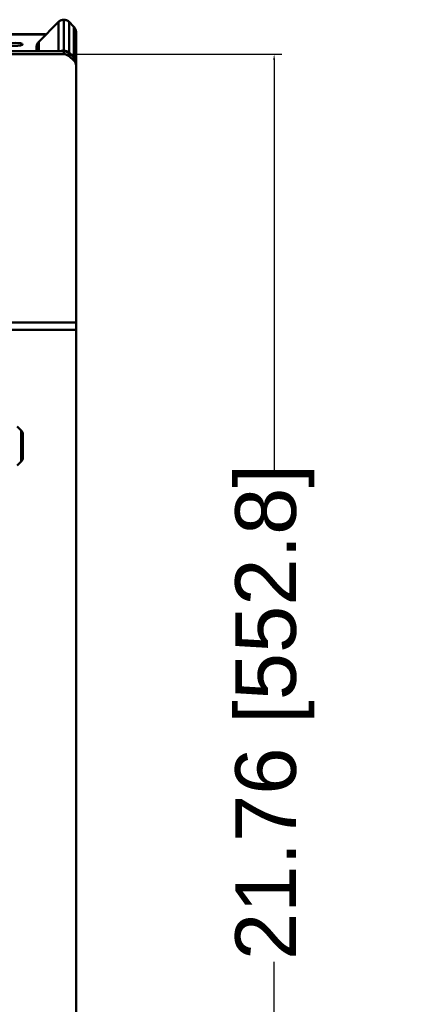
# Model space of a CAD drawing. Header units: inches. Extents: x 0.8 to 72.9, y -7.8 to 49.3.
# Tile 277 of 310: x 66.4 to 72.9, y 10.7 to 26.9. Entities that reach past the tile are written whole.
import ezdxf

# ---------------------------------------------------------------- set-up
doc = ezdxf.new("R2010")
doc.units = ezdxf.units.IN
doc.header["$MEASUREMENT"] = 0
for name, color, linetype, lineweight in [('Dimensions(ROSSANSI)', 7, 'Continuous', 25), ('Visible Edges(ROSSANSI)', 7, 'Continuous', 50), ('Visible Tangent Edges(ROSSANSI)', 7, 'Continuous', 50)]:
    doc.layers.add(name, color=color, linetype=linetype, lineweight=lineweight)
doc.styles.add('DEFAULT-ROSSANSI', font='arial.ttf')
doc.dimstyles.new('DEFAULT-ROSSANSI', dxfattribs={"dimtxt": 1, "dimasz": 0.098425, "dimexe": 0.125, "dimexo": 0.0625, "dimgap": 0.031496, "dimtad": 0, "dimtih": 1, "dimtoh": 1, "dimrnd": 1e-08, "dimzin": 0, "dimdsep": 46, "dimtxsty": 'DEFAULT-ROSSANSI', "dimcen": 0.09, "dimdle": 0.393701, "dimclrd": 7, "dimclre": 7, "dimclrt": 179, "dimadec": 0, "dimazin": 0, "dimtfac": 1, "dimtofl": 0, "dimtmove": 0, "dimatfit": 3, "dimfxl": 1, "dimtolj": 1, "dimtzin": 0, "dimlwd": 25, "dimlwe": 25, "dimarcsym": 0})

# ---------------------------------------------------------------- blocks, each defined once
blk = doc.blocks.new('*D8')
at = {"layer": 'Defpoints', "color": 0}
for p in [(67.102, 26.325), (67.102, 4.561), (70.566, 4.561)]:
    blk.add_point(p, dxfattribs=at)
at = {"layer": 'Dimensions(ROSSANSI)', "color": 7, "lineweight": 25}
for p, q in [((67.164, 26.325), (70.691, 26.325)), ((70.566, 26.227), (70.566, 19.487)), ((70.566, 4.66), (70.566, 11.399)), ((67.164, 4.561), (70.691, 4.561))]:
    blk.add_line(p, q, dxfattribs=at)
at = {"layer": 'Dimensions(ROSSANSI)', "color": 7}
for points in [[(70.55, 26.227), (70.583, 26.227), (70.566, 26.325)], [(70.55, 4.66), (70.583, 4.66), (70.566, 4.561)]]:
    blk.add_solid(points, dxfattribs=at)
at = {"layer": 'Dimensions(ROSSANSI)', "color": 179, "lineweight": 25, "insert": (69.926, 11.431), "char_height": 1, "attachment_point": 1, "rotation": 90, "style": 'DEFAULT-ROSSANSI'}
blk.add_mtext('\\A1;21.76 [552.8]', dxfattribs=at)

msp = doc.modelspace()

# ---------------------------------------------------------------- linework, layer by layer
at = {"layer": 'Visible Edges(ROSSANSI)'}
for p, q in [((67.104, 26.385), (67.104, 26.892)), ((66.693, 26.531), (67.017, 26.856)), ((67.19, 26.856), (67.264, 26.782)), ((35.295, 26.654), (66.804, 26.654)), ((66.804, 26.65), (66.804, 26.654)), ((66.804, 26.65), (66.804, 26.641)), ((67.274, 26.536), (67.274, 26.614)), ((67.304, 26.539), (67.304, 26.69)), ((66.654, 26.439), (66.654, 26.374)), ((67.274, 26.419), (67.274, 26.497)), ((67.304, 26.539), (67.304, 26.461)), ((67.304, 26.422), (67.304, 26.461)), ((67.304, 26.422), (67.304, 26.344)), ((67.102, 26.374), (34.996, 26.374)), ((67.102, 26.325), (34.996, 26.325)), ((67.267, 26.281), (67.19, 26.352)), ((67.267, 26.269), (67.19, 26.34)), ((67.19, 26.291), (67.267, 26.221)), ((67.274, 26.302), (67.274, 26.38)), ((67.304, 26.305), (67.304, 26.344)), ((67.304, 26.305), (67.304, 26.227)), ((67.304, 26.2), (67.304, 26.227)), ((67.304, 26.188), (67.304, 26.2)), ((67.304, 26.139), (67.304, 26.188)), ((67.304, 26.139), (67.304, 21.911)), ((67.304, 21.911), (67.304, 21.791)), ((67.304, 4.759), (67.304, 21.791)), ((66.402, 20.138), (66.336, 20.204)), ((66.427, 19.672), (66.427, 20.096)), ((66.402, 19.629), (66.336, 19.563))]:
    msp.add_line(p, q, dxfattribs=at)
for centre, start, end in [((66.332, 20.067), 16.5967, 45), ((66.332, 19.7), 315, 343.4033)]:
    msp.add_arc(centre, 0.1, start, end, dxfattribs=at)
for centre, major_axis, start_param, end_param in [((67.179, 26.539), (0.125, 0), 0, 0.707483), ((67.179, 26.461), (0.125, 0), 0, 0.707483), ((67.179, 26.422), (0.125, 0), 0, 0.707483), ((67.179, 26.344), (0.125, 0), 0, 0.707483), ((67.105, 26.27), (-0.125, 0), 4.726603, 5.167134), ((67.102, 26.259), (-0.125, 0), 3.926991, 4.712389), ((67.102, 26.21), (0.125, 0), 0.785398, 1.570796), ((67.102, 26.27), (-0.125, 0), 3.926991, 4.698175), ((67.179, 26.2), (0.125, 0), 0, 0.785398), ((67.179, 26.188), (0.125, 0), 0, 0.785398), ((67.179, 26.305), (0.125, 0), 0, 0.707483), ((67.179, 26.227), (0.125, 0), 0, 0.707483), ((67.179, 26.139), (0.125, 0), 0, 0.785398)]:
    msp.add_ellipse(centre, major_axis=major_axis, ratio=0.920845, start_param=start_param, end_param=end_param, dxfattribs=at)
for major_axis in [(0.125, 0), (-0.125, 0)]:
    msp.add_ellipse((66.3, 26.487), major_axis=major_axis, ratio=0.189952, dxfattribs=at)
for points, knots in [([(67.02, 26.859), (67.025, 26.863), (67.031, 26.868), (67.044, 26.876), (67.051, 26.88), (67.059, 26.883), (67.066, 26.886), (67.074, 26.889), (67.089, 26.891), (67.096, 26.892), (67.104, 26.892)], [2.3561945, 2.3561945, 2.3561945, 2.3561945, 2.5305192, 2.5305192, 2.7417866, 2.7417866, 2.7417866, 2.9345826, 2.9345826, 3.1266146, 3.1266146, 3.1266146, 3.1266146]), ([(67.104, 26.892), (67.111, 26.892), (67.119, 26.891), (67.134, 26.889), (67.141, 26.886), (67.148, 26.883), (67.156, 26.88), (67.164, 26.876), (67.176, 26.868), (67.182, 26.863), (67.187, 26.859)], [-3.1266146, -3.1266146, -3.1266146, -3.1266146, -2.9345826, -2.9345826, -2.7417866, -2.7417866, -2.7417866, -2.5305192, -2.5305192, -2.3561945, -2.3561945, -2.3561945, -2.3561945]), ([(67.017, 26.856), (67.018, 26.856), (67.018, 26.857), (67.019, 26.858), (67.02, 26.858), (67.02, 26.859)], [4.88552768, 4.88552768, 4.88552768, 4.88552768, 4.89125412, 4.89125412, 4.89698056, 4.89698056, 4.89698056, 4.89698056]), ([(67.187, 26.859), (67.188, 26.858), (67.188, 26.858), (67.189, 26.857), (67.19, 26.856), (67.19, 26.856)], [-4.99447203, -4.99447203, -4.99447203, -4.99447203, -4.98874559, -4.98874559, -4.98301916, -4.98301916, -4.98301916, -4.98301916]), ([(67.264, 26.782), (67.264, 26.781), (67.265, 26.781), (67.266, 26.78), (67.267, 26.779), (67.267, 26.778)], [-2.35619449, -2.35619449, -2.35619449, -2.35619449, -2.33772314, -2.33772314, -2.31925178, -2.31925178, -2.31925178, -2.31925178]), ([(67.267, 26.778), (67.272, 26.774), (67.276, 26.769), (67.284, 26.757), (67.288, 26.75), (67.292, 26.743), (67.296, 26.735), (67.299, 26.726), (67.302, 26.71), (67.303, 26.703), (67.304, 26.696)], [-2.3192518, -2.3192518, -2.3192518, -2.3192518, -2.1598449, -2.1598449, -1.9634954, -1.9634954, -1.9634954, -1.7422161, -1.7422161, -1.5707963, -1.5707963, -1.5707963, -1.5707963]), ([(67.304, 26.696), (67.304, 26.695), (67.304, 26.694), (67.304, 26.692), (67.304, 26.691), (67.304, 26.69)], [-6.62192981, -6.62192981, -6.62192981, -6.62192981, -6.6138314, -6.6138314, -6.605733, -6.605733, -6.605733, -6.605733]), ([(66.654, 26.445), (66.654, 26.452), (66.655, 26.459), (66.659, 26.475), (66.662, 26.484), (66.666, 26.492), (66.669, 26.499), (66.673, 26.506), (66.682, 26.518), (66.686, 26.523), (66.69, 26.528)], [-1.5707963, -1.5707963, -1.5707963, -1.5707963, -1.3993765, -1.3993765, -1.1780972, -1.1780972, -1.1780972, -0.9817477, -0.9817477, -0.8223409, -0.8223409, -0.8223409, -0.8223409]), ([(66.654, 26.439), (66.654, 26.44), (66.654, 26.441), (66.654, 26.443), (66.654, 26.444), (66.654, 26.445)], [-1.09427461, -1.09427461, -1.09427461, -1.09427461, -1.0861762, -1.0861762, -1.0780778, -1.0780778, -1.0780778, -1.0780778]), ([(66.69, 26.528), (66.691, 26.528), (66.691, 26.529), (66.692, 26.53), (66.693, 26.53), (66.693, 26.531)], [-0.82234087, -0.82234087, -0.82234087, -0.82234087, -0.80386952, -0.80386952, -0.78539816, -0.78539816, -0.78539816, -0.78539816])]:
    msp.add_open_spline(points, degree=3, knots=knots, dxfattribs=at)
msp.add_open_spline([(67.104, 26.385), (67.104, 26.382), (67.104, 26.378), (67.104, 26.374)], degree=3, dxfattribs=at)
at = {"layer": 'Visible Tangent Edges(ROSSANSI)'}
for p, q in [((67.017, 26.374), (67.017, 26.856)), ((67.19, 26.352), (67.19, 26.856)), ((67.267, 26.281), (67.267, 26.778)), ((35.295, 26.65), (66.804, 26.65)), ((66.69, 26.374), (66.69, 26.528)), ((67.102, 26.374), (67.102, 26.325)), ((67.19, 26.352), (67.185, 26.344)), ((67.19, 26.291), (67.19, 26.34)), ((67.267, 26.281), (67.262, 26.274)), ((67.267, 26.269), (67.267, 26.221)), ((67.304, 26.2), (67.303, 26.199)), ((34.795, 21.911), (67.304, 21.911)), ((67.304, 21.791), (34.795, 21.791)), ((66.402, 19.629), (66.402, 20.138))]:
    msp.add_line(p, q, dxfattribs=at)

# ---------------------------------------------------------------- dimensions: what is measured, and where the dimension line sits
at = {"layer": 'Dimensions(ROSSANSI)', "color": 7, "lineweight": 25}
dim = msp.add_linear_dim(base=(70.566, 4.561), p1=(67.102, 26.325), p2=(67.102, 4.561), angle=90, dimstyle='DEFAULT-ROSSANSI', override={"dimtih": 0, "dimtoh": 0, "dimdec": 2, "dimtp": 0, "dimtm": 0, "dimtdec": 2, "dimatfit": 1}, dxfattribs=at)
dim.commit()
dim.dimension.update_dxf_attribs({"geometry": '*D8', "text_midpoint": (70.566, 15.443), "dimtype": 160})

doc.saveas('drawing.dxf')
